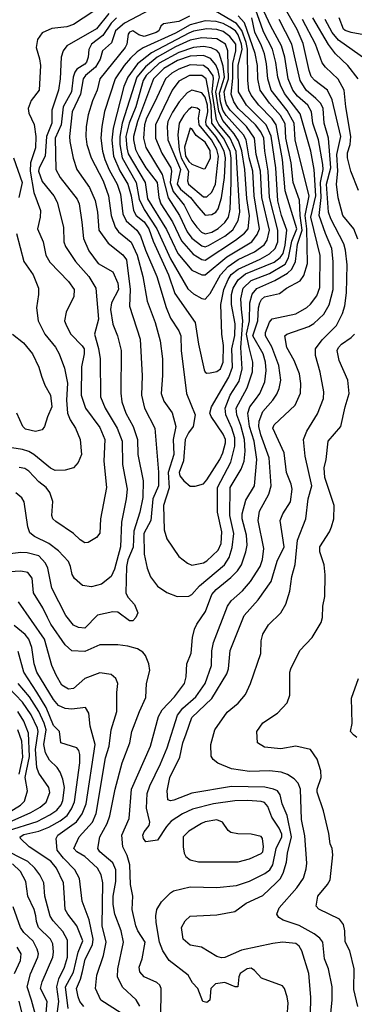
# Model space of a CAD drawing. Extents: x 501367 to 657802, y 482273 to 547541.
# Tile 265 of 656: x 589579 to 591611, y 489759 to 495733. Entities that reach past the tile are written whole.
import ezdxf

# ---------------------------------------------------------------- set-up
doc = ezdxf.new("R2010")
doc.units = 0

msp = doc.modelspace()

# ---------------------------------------------------------------- linework, layer by layer
at = {"layer": '0CON20XD'}
for points in [[(591345.4, 489695.4), (591346.9, 489803.1), (591335.4, 489945), (591292.5, 490082.5), (591275, 490112.2), (591255, 490127.9), (591175, 490136.1), (591115, 490126.9), (590925, 490087.9), (590825, 490043.6), (590805, 490041.1), (590775, 490050), (590683.3, 490105), (590615, 490118.1), (590572.5, 490155), (590562, 490225), (590584, 490265), (590615, 490294), (590775, 490301.4), (590885, 490321.9), (590955, 490373.1), (591055, 490418.5), (591136.4, 490495), (591159.8, 490520.2), (591179.4, 490555), (591198.8, 490621.2), (591205.3, 490675.3), (591229.2, 490775), (591204, 490904), (591172.6, 490975), (591159.5, 491029.5), (591143.5, 491053.5), (591120, 491065), (591066.5, 491076.5), (590865, 491079.8), (590625, 491040.5), (590515, 490997.8), (590494.3, 490994.3), (590479.3, 490999.3), (590473.8, 491053.8), (590491, 491135), (590551, 491259), (590570.2, 491345), (590590.7, 491399.3), (590625, 491500), (590746.1, 491613.9), (590837.6, 491765), (590846.7, 491795), (590857.4, 491905), (590941.5, 492118.5), (591027.2, 492212.8), (591106.6, 492323.4), (591141.4, 492448.6), (591183.8, 492535), (591160.9, 492695), (591177.5, 492735), (591222.7, 492807.3), (591233.3, 492885), (591227.8, 492915), (591199.3, 492985), (591184.1, 493105), (591115.5, 493255), (591124.5, 493275), (591251.8, 493395), (591283.9, 493466.1), (591286.7, 493525), (591278, 493585), (591245.9, 493665), (591200.5, 493745), (591188.6, 493815), (591201.2, 493825), (591335, 493872.2), (591365, 493890), (591425, 493947.1), (591457.7, 494002.3), (591482.8, 494095), (591483.2, 494265), (591474, 494345), (591435.9, 494435.9), (591396.6, 494545), (591409.8, 494655), (591404.9, 494745), (591420.9, 494825), (591419.3, 494855), (591392.7, 495005), (591358.4, 495105), (591351.3, 495175), (591328, 495215), (591265, 495269.4), (591238.2, 495305), (591209.8, 495375), (591187.9, 495505), (591167.8, 495575), (591103.6, 495693.6), (590991.2, 495938.8)], [(590535, 495881.2), (590215, 495712.5), (590161, 495665), (590136.8, 495593.2), (590082.3, 495545), (590066.8, 495493.2), (590040, 495445), (589979.1, 495395), (589964.2, 495375), (589948.6, 495281.4), (589898.1, 495175), (589881.4, 495025), (589883.3, 494995), (589903, 494893), (589926, 494825), (590002.1, 494715), (590036.8, 494636.8), (590051.9, 494565), (590060, 494455), (590116.6, 494376.6), (590205.5, 494305.5), (590227.2, 494275), (590248.7, 494095), (590245.3, 493995), (590309.4, 493795), (590323, 493573), (590318.8, 493455), (590336.7, 493375), (590399.1, 493255), (590421.4, 492988.6), (590421.7, 492905), (590387.8, 492825), (590374.6, 492695.4), (590332.4, 492615), (590335, 492490), (590352.1, 492405), (590373.4, 492353.4), (590415, 492296.7), (590472, 492258), (590535, 492232.5)], [(591631.2, 494401.2), (591608.7, 494465), (591541.1, 494545), (591513.2, 494653.2), (591502.4, 494735), (591510.6, 494815), (591505.3, 494915), (591529.4, 495025), (591476.8, 495246.8), (591447.2, 495305), (591370.7, 495365), (591349.3, 495389.3), (591336.1, 495425), (591299.2, 495589.2), (591262.9, 495673), (591140.9, 495890.9)], [(590081.7, 495818.3), (589905, 495704.7), (589865, 495690.3), (589775, 495680.6), (589716.2, 495653.8), (589687.4, 495612.6), (589677.9, 495565), (589700, 495495), (589705.4, 495455), (589696.2, 495305), (589648.1, 495241.9), (589631.2, 495195), (589635.3, 495165.3), (589667.7, 495097.7), (589677.1, 495025), (589675.3, 494954.7), (589645.1, 494864.9), (589641.5, 494815), (589664, 494684), (589704.6, 494575), (589703.2, 494535), (589686.2, 494465), (589721.2, 494385), (589738.5, 494305), (589761.2, 494261.2), (589875.5, 494145), (589909.5, 494095), (589906.9, 494053.1), (589861.3, 493958.7), (589851.5, 493905), (589862.7, 493875), (589888.5, 493825), (589958.8, 493755), (589970.4, 493735), (589970.7, 493705), (589953.9, 493626.1), (589951.9, 493455), (589977.8, 493375), (590065, 493258.5), (590096.5, 493185), (590089.4, 493055), (590106.2, 492895), (590069.1, 492705), (590065, 492617.5), (590045, 492591.2), (589995, 492560), (589975, 492558.1), (589946.3, 492576.3), (589906, 492615), (589797.9, 492687.9), (589780.8, 492705), (589773.1, 492725), (589779.1, 492809.1), (589761.9, 492865), (589740.6, 492895), (589695, 492928.8), (589635, 492993.9), (589609.2, 493009.1), (589575, 493016.7)], [(590167.7, 495745), (590135, 495712.7), (590083.5, 495636.5), (590015.2, 495585), (589998.4, 495551.6), (589994, 495505), (589984.2, 495475), (589975, 495463.3), (589926.7, 495433.3), (589913, 495415), (589903.8, 495385), (589893.2, 495295), (589843.1, 495205), (589830.5, 495095), (589793.4, 495015), (589797.6, 494825), (589824.6, 494775), (589927.8, 494645), (589940.3, 494615), (589957.1, 494505), (589966.2, 494406.2), (589999.7, 494329.7), (590055, 494253.3), (590145, 494203.8), (590175.2, 494135), (590178.7, 494095), (590136.1, 494015), (590131, 493975), (590145.2, 493885.2), (590173.1, 493815), (590195.3, 493725.3), (590193.4, 493466.6), (590199.2, 493415), (590223.2, 493345), (590268.6, 493265), (590293.3, 493185), (590297.1, 493095), (590328.9, 492935), (590325.6, 492834.4), (590307.5, 492745), (590271.2, 492628.8), (590267, 492533), (590236.2, 492455), (590228.4, 492415), (590223.3, 492253.3), (590236.6, 492226.6), (590276.7, 492185), (590295.8, 492135), (590283.8, 492105), (590265, 492086.2), (590245, 492086.2), (590175, 492138), (590145, 492140.8), (590050.5, 492119.5), (589975, 492041.8), (589935, 492045.5), (589905, 492058.9), (589858.3, 492118.3), (589775, 492284.3), (589750, 492405), (589736.3, 492436.3), (589695, 492479.7), (589625, 492497.6), (589585, 492499.3), (589505, 492490.5)], [(590120.1, 495769.9), (590045, 495677.6), (589865.7, 495574.3), (589843.2, 495545), (589831.1, 495505), (589823.7, 495373.6), (589815.3, 495305), (589774.2, 495185), (589774, 495105), (589741.5, 495025), (589734.4, 494905.6), (589696.6, 494835), (589693.1, 494815), (589715, 494750.5), (589787.1, 494665), (589806.5, 494625), (589844.7, 494475), (589847.3, 494385), (589857.6, 494357.6), (589917.2, 494265), (589999.7, 494175), (590041.7, 494105), (590056.9, 493915), (590032.6, 493825), (590058, 493738)], [(590610.4, 495755), (590545, 495722.9), (590451.5, 495708.5), (590436.5, 495693.5), (590423.6, 495665), (590407.3, 495655), (590335, 495632), (590301.5, 495641.5), (590265, 495664.7), (590245, 495658.2), (590236.6, 495645), (590229.2, 495585), (590220, 495565), (590065.8, 495375), (590049.7, 495305), (590020.2, 495239.8), (589993.8, 495155), (589983.3, 495085), (589980.3, 495025), (589987.2, 494975), (590012.8, 494895), (590084.8, 494755), (590117.6, 494665), (590135.2, 494545.2), (590158.6, 494475), (590179.1, 494445), (590255, 494382.9), (590292.5, 494305), (590325.7, 494175), (590353.8, 494025), (590401.3, 493895), (590432, 493785), (590446.7, 493675), (590446.7, 493573.3), (590437.1, 493465), (590455, 493417.5), (590505, 493348), (590526.9, 493265), (590510.7, 493185), (590514, 493095), (590481.4, 492985), (590486.4, 492893.6), (590451.6, 492785), (590457.1, 492637.1), (590473.1, 492583.1), (590545, 492476), (590598, 492435), (590625, 492424.4)], [(591204, 489685), (591208.2, 489765), (591203.4, 489805), (591186.8, 489855), (591175, 489870.5), (591047.8, 489917.8), (591005.5, 489965), (590985, 489978.8), (590960.6, 489975), (590918.5, 489945), (590910.5, 489925), (590904.3, 489864.3), (590886.7, 489865), (590825, 489891.1), (590767.6, 489882.4), (590738.9, 489855), (590734.2, 489785), (590715, 489770.5), (590690.6, 489775), (590660.8, 489855), (590628.6, 489888.6), (590601.5, 489935), (590487.1, 490025), (590447.1, 490082.9), (590427.9, 490135), (590407.3, 490255), (590404.6, 490295.4), (590411.5, 490335), (590439.7, 490380.3), (590494.7, 490435.3), (590513.5, 490446.5), (590615, 490472.5), (590775, 490467.3), (590895, 490480), (590975, 490505.3), (591067.5, 490552.5), (591097.8, 490575), (591115.8, 490605), (591136.7, 490705), (591169.6, 490775), (591170.3, 490790.3), (591155, 490828.2), (591108.9, 490895), (591085, 490960), (591065, 490982.7), (591045, 490989.2), (590965, 490996), (590885, 490994.3), (590755.6, 490974.4), (590627.3, 490942.7), (590567.1, 490915), (590499.4, 490870.6), (590471.3, 490838.7), (590415.4, 490754.6), (590345, 490745.6), (590330, 490765), (590326.7, 490785), (590335, 490805.6), (590365.3, 490844.7), (590369.2, 490865), (590349.3, 490949.3), (590352.6, 491037.4), (590368.6, 491085), (590433, 491217), (590473.9, 491315), (590537.4, 491512.6), (590569.5, 491555), (590648.3, 491625), (590704.2, 491705), (590743.4, 491815), (590746.3, 491903.6), (590755.3, 491955), (590840.6, 492175), (590862.5, 492207.5), (590931.8, 492268.2), (590980.7, 492325), (591039.7, 492415), (591052.8, 492457.2), (591060.6, 492525), (591026.7, 492695), (591035, 492751.9), (591090.7, 492855), (591105.9, 492905), (591093.1, 493075), (591042.8, 493215), (591031.9, 493265), (591033.4, 493296.6), (591055, 493355.4), (591116.7, 493425), (591139.9, 493460.1), (591154.7, 493495), (591164.2, 493545), (591152.3, 493635), (591109.1, 493749.1), (591071, 493815), (591070.7, 493835), (591095, 493898.6), (591111.2, 493918.8), (591255, 493948.3), (591323.4, 493986.6), (591345, 494006.2), (591382.4, 494057.6), (591401.5, 494108.5), (591402.7, 494302.7), (591347.3, 494535), (591376.5, 494665), (591366.6, 494825), (591346.5, 494935), (591281.7, 495161.7), (591187, 495285), (591161.9, 495335), (591145.5, 495385), (591134.1, 495474.1), (591114.7, 495554.7), (591058.9, 495658.9), (591042.3, 495705), (591014.6, 495785)], [(590535, 492232.5), (590605, 492234.5), (590625, 492245.4), (590671.3, 492298.7), (590822.6, 492425), (590850.3, 492469.7), (590868.6, 492531.4), (590878.8, 492615), (590854.5, 492725), (590857.3, 492895), (590924.5, 493005.5), (590941.9, 493055), (590948.4, 493115), (590943.7, 493185), (590921.3, 493271.3), (590896.6, 493335), (590894.1, 493375), (590961.1, 493498.9), (590993.2, 493596.8), (590994.8, 493655.2), (590972.2, 493745), (590955.4, 493825), (590974, 493905), (590977.2, 494015), (590991.4, 494068.6), (591018.9, 494101.1), (591128.6, 494151.4), (591204.7, 494195.3), (591231, 494219), (591253, 494265), (591265, 494371.1), (591293.7, 494455), (591281.6, 494545), (591277.5, 494637.5), (591238.7, 494745), (591226.4, 494865), (591194.9, 495015), (591190.8, 495100.8), (591161.7, 495151.7), (591095, 495226.1), (591039.2, 495305), (591023.9, 495375), (591022.1, 495455), (591008.8, 495528.8), (590944.6, 495714.6), (590905, 495757.3)], [(590625, 492424.4), (590695, 492437.1), (590715, 492449.2), (590784, 492515), (590801.7, 492555), (590807, 492625), (590779.3, 492745), (590780.2, 492895), (590861.5, 493048.5), (590884.9, 493145.1), (590884.8, 493195.2), (590867.8, 493255), (590831.5, 493335), (590827.2, 493375), (590857.8, 493455), (590911, 493539), (590929.2, 493615), (590920.7, 493745), (590933.1, 493905), (590925, 493975.8), (590921.2, 494038.8), (590935.5, 494105), (590985, 494151.3), (591095, 494194), (591190.5, 494249.5), (591211.9, 494288.1), (591231.2, 494388.8), (591262.2, 494465), (591191.1, 494695), (591174.4, 494885), (591136.6, 495095), (591112.4, 495132.4), (591031.9, 495215), (590985, 495274.7), (590970.3, 495305), (590963.2, 495365), (590961.4, 495555), (590953.8, 495595), (590927.7, 495667.7), (590895, 495710.1), (590768.7, 495785)], [(591455.3, 489585), (591476.5, 489785), (591475.9, 489865), (591453.4, 489975), (591430.4, 490035), (591419.3, 490135), (591400.7, 490160.7), (591367.5, 490187.5), (591275, 490237.9), (591178.5, 490268.5), (591153.1, 490285), (591141.1, 490305), (591153.8, 490345), (591262.5, 490465), (591301.3, 490525), (591318.8, 490581.2), (591322.4, 490615), (591310.8, 490780.8), (591290.4, 490880.4), (591283.7, 491065), (591270.4, 491100.4), (591246.5, 491126.5), (591205, 491154), (591167.3, 491167.3), (591095, 491174.8), (590975, 491170.8), (590865, 491186.9), (590781.4, 491221.4), (590754, 491245), (590741.4, 491265), (590740, 491335), (590763.5, 491425), (590838.9, 491531.1), (590905, 491585.6), (590950.6, 491639.4), (590980.5, 491705), (591042.2, 491887.8), (591045.7, 491965), (591055.7, 492005), (591089.4, 492060.6), (591165.3, 492134.7), (591195, 492186), (591219.7, 492265), (591230.8, 492355), (591252.1, 492427.9), (591266.5, 492575), (591315.7, 492705), (591329.6, 492825), (591352.6, 492905), (591312.1, 493085), (591302, 493185), (591322.8, 493237.2), (591387.9, 493342.1), (591423.1, 493435), (591425.4, 493475), (591404, 493595), (591375.3, 493695), (591374.7, 493735), (591415, 493790.4), (591501.7, 493878.3), (591539.2, 493950.8), (591553.2, 493996.8), (591564, 494076), (591566.5, 494245), (591557.8, 494335), (591546.7, 494373.3), (591467.5, 494525), (591454.5, 494565), (591442, 494735), (591467.9, 494835), (591454, 495014), (591428.3, 495105), (591421.5, 495195), (591407.3, 495225), (591376.7, 495255), (591319.1, 495305), (591281.9, 495365), (591230.5, 495585), (591153.7, 495735)], [(591011.2, 493428.8), (591036.7, 493465), (591066.7, 493535), (591074.8, 493605.2), (591071, 493655), (591057, 493705), (590994.6, 493815), (591025.1, 493905), (591029.2, 493985), (591036.3, 494015), (591046.3, 494035), (591065, 494052), (591157.4, 494072.6), (591198.9, 494105), (591281.2, 494148.8), (591305, 494181.9), (591326.2, 494253.8), (591323.3, 494465), (591313.2, 494545), (591336.3, 494665), (591286, 494865), (591251.4, 495005), (591245.4, 495105), (591202.5, 495182.5), (591106.6, 495305), (591086.1, 495375), (591077.3, 495465), (591064.6, 495525), (591047.9, 495575), (591007.1, 495657.1), (590987.5, 495745)], [(591636.4, 494696.4), (591590, 494815), (591568.7, 494895), (591568.6, 494925), (591585, 494975.8), (591589.7, 495025), (591558.9, 495205), (591548.6, 495305), (591512.3, 495372.3), (591434.8, 495444.8), (591415, 495470.9), (591374.1, 495585), (591296.8, 495735)], [(591633.3, 495375), (591570.7, 495455), (591495.5, 495525.5), (591453.4, 495583.4), (591358.3, 495745)], [(591681.4, 495491.4), (591515, 495608.5), (591477.2, 495655), (591433.8, 495735)], [(591712.4, 495632.4), (591591.2, 495655), (591555, 495666.7), (591545, 495675.6), (591518.8, 495745)], [(590645, 492903.1), (590695, 492917.7), (590715, 492941.2), (590793.5, 493065), (590811.9, 493105), (590828, 493165), (590828.3, 493185), (590815, 493217.9), (590741.5, 493325), (590733.8, 493345), (590742.9, 493385), (590848.7, 493565), (590871.1, 493625), (590867.9, 493735), (590885, 493816.2), (590887.6, 493887.6), (590864, 494005), (590865.9, 494065), (590874.1, 494105), (590905, 494153.9), (590949.3, 494190.7), (591125, 494262.5), (591160.6, 494289.4), (591177.9, 494315), (591191, 494365), (591201.4, 494455), (591169.1, 494545), (591145.9, 494635), (591133.6, 494833.6), (591105.8, 495025.8), (591075.7, 495095.7), (590955.9, 495215), (590907, 495295), (590905.4, 495455), (590928.8, 495555), (590926, 495585), (590905, 495641.6), (590888.4, 495665), (590855, 495688.6), (590815, 495709.9), (590772.1, 495722.1), (590705, 495727.1), (590615, 495701.6), (590525, 495652), (590328.2, 495561.8), (590292, 495538), (590251.1, 495498.9), (590212.8, 495455), (590159, 495375), (590094.8, 495175.2), (590077.9, 495085), (590072.2, 495015), (590081.9, 494935), (590096.4, 494885), (590122.5, 494822.5), (590170.5, 494735), (590191.8, 494675), (590204.2, 494555), (590225, 494511.9), (590290.6, 494455), (590312.4, 494422.4), (590342.8, 494335), (590411.7, 494175), (590467.3, 493987.3), (590495, 493921.5), (590545, 493844.5), (590557.4, 493815), (590559.6, 493725), (590591.8, 493465), (590644.4, 493335), (590632.7, 493265), (590603.9, 493226.1), (590583.2, 493185), (590573.2, 493056.8), (590547.6, 492985), (590551.1, 492965), (590575, 492935.5), (590615, 492903.3), (590645, 492903.1)], [(590715, 493588), (590735, 493590), (590755, 493593.8), (590775, 493598.4), (590798.7, 493615), (590815.2, 493654.8), (590815.5, 493755.5), (590806.6, 493825), (590801, 494005), (590818, 494095), (590844.3, 494155.7), (590863.7, 494186.3), (590905, 494219.9), (591039.5, 494280.5), (591095, 494312.5), (591129.2, 494345), (591146.8, 494385), (591145.4, 494455), (591096.3, 494655), (591088.4, 494815), (591066.4, 494935), (591061.3, 495015), (591042.9, 495052.9), (591010.5, 495095), (590904.8, 495195), (590879.1, 495235), (590862, 495282), (590872.6, 495377.4), (590873, 495467), (590892.2, 495545), (590891.1, 495585), (590855, 495631.6), (590815, 495662.4), (590775, 495674.1), (590715, 495677.4), (590635, 495663), (590605, 495651.2), (590378.3, 495531.7), (590295, 495465.6), (590236.1, 495385), (590211.9, 495328.1), (590146.8, 495075), (590138.8, 495001.2), (590149.2, 494905), (590186.9, 494816.9), (590236.1, 494735), (590255.1, 494665.1), (590270, 494575), (590287.1, 494545), (590335, 494505.6), (590363.9, 494465), (590390.1, 494390.1), (590482.3, 494185), (590521.2, 494071.2), (590644.6, 493895), (590663.7, 493763.6), (590698.2, 493608.2), (590705, 493593.8), (590715, 493588)], [(590705, 494037.1), (590735, 494071.2), (590797.9, 494185), (590845, 494234.8), (590905, 494277.9), (591005, 494325.2), (591063.5, 494366.5), (591080.9, 494395), (591094.9, 494455), (591050.1, 494655), (591041.2, 494815), (591015.7, 494915), (591005.4, 495015), (590955.4, 495085.4), (590857, 495185), (590835, 495218.8), (590825.8, 495245.8), (590821.2, 495295), (590846.7, 495375), (590844.6, 495444.6), (590843.6, 495545), (590828.1, 495585), (590775, 495616.7), (590685, 495623), (590615, 495609), (590525, 495567.8), (590413.6, 495506.4), (590342.1, 495447.9), (590290, 495385), (590200.5, 495105), (590186.2, 495025), (590186.1, 494975), (590200.4, 494895), (590286.4, 494745), (590305, 494643.1), (590335, 494582.3), (590412.3, 494465), (590495, 494282.5), (590600.8, 494100.8), (590635, 494069.4), (590685, 494040.4), (590705, 494037.1)], [(590705, 494184.7), (590835.9, 494294.1), (590988.3, 494385), (591021.1, 494428.9), (591034.8, 494465), (591003.6, 494663.6), (590994, 494815), (590972.6, 494895), (590954.4, 495005), (590938.7, 495035), (590832.5, 495152.5), (590812.2, 495185), (590798.6, 495235), (590792.9, 495287.1), (590822.9, 495385), (590815, 495450.9), (590789.4, 495529.4), (590775, 495545.6), (590741.9, 495561.9), (590695, 495570.8), (590635, 495564.9), (590545, 495534.4), (590425, 495469.1), (590347.5, 495395), (590329.4, 495365), (590284, 495205), (590244.2, 495105), (590224.3, 495025), (590229.5, 494955), (590238.3, 494918.3), (590340, 494745), (590355, 494646.9), (590469.7, 494459.7), (590538.4, 494315), (590625, 494213.1), (590685, 494184.7), (590705, 494184.7)], [(590705, 494274.3), (590888.4, 494395), (590943.2, 494436.8), (590966, 494465), (590975, 494542.5), (590957.7, 494647.7), (590945.8, 494825), (590928.3, 494938.3), (590908.2, 494998.2), (590881.5, 495041.5), (590812.1, 495122.1), (590787.2, 495177.2), (590769.4, 495295), (590793.1, 495385), (590785, 495424.1), (590769.5, 495459.5), (590736.9, 495496.9), (590695, 495516), (590615, 495512.4), (590536.4, 495485), (590455, 495437), (590392.1, 495375), (590293.8, 495115), (590269.3, 495025), (590269.3, 495005), (590282.8, 494945), (590301.6, 494905), (590345, 494833.8), (590413.4, 494745), (590423.9, 494655), (590436.2, 494615), (590506.1, 494506.1), (590561.4, 494391.4), (590631.4, 494311.4), (590685, 494277.4), (590705, 494274.3)], [(590705, 494355.6), (590725, 494362), (590825, 494420.2), (590872.8, 494457.2), (590906.2, 494515), (590915.7, 494564.3), (590892.4, 494932.4), (590856.6, 495015), (590787.9, 495097.9), (590774.8, 495124.8), (590748.1, 495295), (590756.3, 495375), (590752.7, 495392.7), (590725, 495433.8), (590695, 495456.1), (590615, 495459.7), (590545, 495433.6), (590502.2, 495407.8), (590463.5, 495375), (590399.4, 495235), (590348.9, 495135), (590336, 495095), (590329.7, 495015), (590345, 494958.5), (590443.9, 494793.9), (590481.3, 494651.3), (590549.2, 494545), (590596.1, 494445), (590625, 494407.8), (590685, 494361.9), (590705, 494355.6)], [(590705, 494434.1), (590745, 494444.8), (590785, 494465.7), (590825, 494502.1), (590846, 494534), (590856.5, 494583.5), (590863.8, 494746.2), (590863.2, 494893.2), (590856.7, 494935), (590816.5, 495015), (590746.4, 495105), (590741.2, 495215), (590710.4, 495375), (590685, 495394.4), (590609.5, 495395), (590545, 495360.3), (590504.4, 495305.6), (590402.7, 495095), (590402.5, 495015), (590442.6, 494922.6), (590497.2, 494835), (590500.8, 494815), (590493.2, 494745), (590510.5, 494690.5), (590577.3, 494607.3), (590625, 494514.7), (590653.8, 494475), (590683.4, 494443.4), (590705, 494434.1)], [(590705, 494547.8), (590745, 494550.7), (590769.1, 494565), (590784.7, 494585), (590805, 494652.9), (590823.2, 494775), (590828, 494895), (590820.2, 494935), (590794.9, 494985), (590769.7, 495025), (590711.6, 495095), (590709.1, 495115), (590721.1, 495175), (590719.4, 495215), (590705, 495263.1), (590685, 495290), (590625, 495305.8), (590595, 495288.4), (590546.3, 495233.7), (590507.6, 495172.4), (590479, 495115), (590473.5, 495085), (590479, 495005), (590555.6, 494825), (590534.6, 494734.6), (590555, 494705.6), (590615.6, 494655), (590654.4, 494605), (590705, 494547.8)], [(590695, 494658.9), (590715, 494658.9), (590745, 494686.5), (590768.8, 494735), (590786.6, 494905), (590776.3, 494945), (590743.6, 495005), (590667.7, 495095), (590663.6, 495136.4), (590671.9, 495185), (590656.5, 495196.5), (590625, 495201.9), (590605, 495188.4), (590575.6, 495154.4), (590546.2, 495105), (590539.7, 495035), (590547.5, 494942.5), (590560.1, 494895), (590603.9, 494815), (590598.8, 494755), (590603.7, 494735), (590695, 494658.9)], [(590695, 494827.5), (590705, 494829.6), (590738.1, 494891.9), (590735, 494938.7), (590705, 494990), (590650.9, 495030.9), (590625, 495070.9), (590615, 495074.5), (590580.2, 494959.8), (590585.8, 494905), (590605, 494873.6), (590625, 494855.8), (590695, 494827.5)], [(589542, 494895), (589593.5, 494745), (589573.9, 494655)], [(589560, 494435), (589603.8, 494265), (589661.6, 494185), (589692.8, 494105), (589694, 494065), (589681.5, 493985), (589691.5, 493905), (589731.8, 493825), (589795.6, 493745.6), (589818.2, 493705), (589851.5, 493618.5), (589868.5, 493528.5), (589864, 493425), (589869.7, 493345), (589884.4, 493304.4), (589917.7, 493255), (589946.2, 493185), (589953.8, 493095), (589933.3, 493046.7), (589906, 493014), (589855, 492999.1), (589795, 492998.2), (589765, 493012), (589665.4, 493095), (589635, 493112.6), (589595, 493126.2), (589505, 493140)], [(589535, 493825.7), (589601.9, 493771.9), (589656.5, 493705), (589695.4, 493625.4), (589710.4, 493570.4), (589731.1, 493515), (589766.7, 493455), (589774.3, 493385), (589747.2, 493322.8), (589730.5, 493265), (589715.7, 493245), (589675, 493235.4), (589615, 493248.5), (589598.9, 493265), (589561.4, 493345)], [(591632.5, 489745), (591608.3, 489848.3), (591610, 489975), (591583.4, 490083.4), (591555, 490137.5), (591553.1, 490205), (591545, 490243.3), (591521.2, 490275), (591395.8, 490335.8), (591380, 490355), (591390, 490415), (591448.5, 490485), (591464.4, 490515), (591480, 490665), (591476, 490705), (591465, 490732.5), (591456.5, 490795), (591422.8, 490932.8), (591385.5, 491045.5), (591385.6, 491065), (591409.6, 491135), (591406.5, 491176.5), (591386, 491246), (591345, 491305.8), (591255, 491324.4), (591165, 491309.5), (591065, 491319.2), (591023.8, 491345), (591019.2, 491415), (591055, 491467.1), (591145, 491526), (591202.7, 491587.3), (591220, 491635), (591220, 491775), (591226, 491795), (591279.4, 491905), (591355.4, 491984.6), (591410, 492075), (591417.5, 492105), (591420, 492175), (591432.7, 492232.7), (591433.1, 492365), (591427.5, 492425), (591400.5, 492505), (591400.5, 492535), (591460.6, 492625), (591471.9, 492655), (591486.7, 492705), (591487.5, 492785), (591432.6, 492955), (591427, 493013), (591439.6, 493065), (591452.1, 493175), (591529.2, 493265), (591554.8, 493385), (591579.6, 493465), (591572.2, 493545), (591518, 493665), (591506.9, 493725), (591514.6, 493745), (591533.8, 493765), (591592.2, 493805), (591610.9, 493825)], [(590058, 493738), (590067.1, 493675), (590070, 493445), (590097.6, 493375), (590171.7, 493255), (590201.7, 493175), (590203.3, 493035), (590231.1, 492885), (590225.3, 492825), (590196.1, 492685), (590190.6, 492535), (590155, 492400), (590135, 492355.5), (590075, 492307.5), (590015, 492292.1), (589960.3, 492300.3), (589911.7, 492341.7), (589897.2, 492367.2), (589888.2, 492415), (589875.3, 492445), (589815, 492510.4), (589755.8, 492555.8), (589668, 492598), (589639.9, 492619.9), (589627.5, 492655), (589606.9, 492806.9), (589592, 492832), (589555, 492863.2)], [(590435.4, 489675), (590438.5, 489855), (590428.9, 489875), (590411.4, 489891.4), (590334.2, 489925), (590308.1, 489955), (590304.2, 489984.2), (590323.5, 490035), (590340.8, 490135), (590297.1, 490205), (590285, 490235.8), (590260.9, 490335), (590266.2, 490415), (590251.8, 490485), (590246.8, 490605), (590232.2, 490662.3), (590205.5, 490715), (590198.8, 490785), (590243, 490887), (590257.2, 491065), (590372.8, 491325), (590422.4, 491505), (590444, 491545), (590517.9, 491625), (590579.5, 491705), (590589.5, 491745), (590594.4, 491825), (590619.4, 491889.4), (590628.2, 491985), (590640, 492035), (590653.5, 492065), (590707.4, 492142.6), (590745.3, 492245), (590771.3, 492275), (590861.4, 492348.6), (590900.8, 492389.2), (590925, 492425.6), (590952.5, 492505), (590959.2, 492545), (590955.6, 492605), (590930.3, 492705), (590930.3, 492735), (590951.3, 492818.7), (591004.2, 492905), (591019.1, 493065), (591001.9, 493175), (590974.6, 493265), (590964.5, 493345), (590976.5, 493385), (591011.2, 493428.8)], [(590308, 489748), (590285.6, 489785.6), (590202.6, 489862.6), (590171.8, 489925), (590174.2, 489975), (590209.8, 490135), (590194.8, 490205), (590156.6, 490305), (590146.5, 490365), (590145.6, 490415), (590163.6, 490505), (590161.7, 490575), (590145, 490616.7), (590065.3, 490685), (590053.1, 490705), (590065.8, 490775), (590110.2, 490855), (590127, 490903), (590159.3, 491065), (590201.3, 491225), (590246.7, 491345), (590260, 491415), (590305.4, 491535), (590345, 491620), (590349.2, 491705), (590368.5, 491785), (590363.1, 491825), (590342.2, 491875), (590326.4, 491896.4), (590295.2, 491915.2), (590235, 491932.6), (590175, 491939.8), (590065, 491939.3), (589975, 491899.3), (589895, 491903.6), (589855, 491939.1), (589767.8, 492065), (589748.3, 492105), (589719.7, 492165), (589663.5, 492255), (589655.3, 492345), (589628.1, 492378.1), (589585, 492388), (589415, 492377.9)], [(590195.6, 489705), (590071.1, 489785), (590039.4, 489855), (590048.2, 489935), (590088.4, 490055), (590104.7, 490135), (590079, 490235), (590083.2, 490495), (590072.6, 490545), (590052.3, 490585), (589975, 490655.4), (589925.6, 490685), (589908.1, 490705), (589940.4, 490775), (590021.6, 490865), (590042.5, 490917.5), (590100, 491255), (590121.2, 491325), (590135.3, 491425), (590168.9, 491535), (590169.3, 491650.7), (590175.5, 491705.5), (590162.5, 491735), (590135, 491760.8), (590065, 491770.4), (589973.9, 491736.1), (589905, 491674.6), (589875, 491671.1), (589834.6, 491695), (589800.4, 491755), (589774.7, 491815), (589728.8, 491975), (589571, 492201)], [(589969.3, 489745), (589944.7, 489775), (589933.5, 489803.5), (589922.9, 489855), (589948.7, 489911.3), (589961.1, 489958.9), (589976.8, 490033.2), (590021.1, 490118.9), (590025.1, 490155), (590000.7, 490270.7), (589959, 490385), (589942.2, 490522.2), (589914.2, 490575), (589845, 490644.8), (589807.4, 490695), (589800.9, 490765), (589810.7, 490785), (589924.1, 490865.9), (589957.3, 490915), (589981.5, 490975), (590037, 491335), (590006.7, 491446.7), (589998.8, 491525), (589978.9, 491558.9), (589895, 491549.7), (589855, 491553.5), (589815, 491571.8), (589785, 491607.5), (589682.9, 491775), (589667.5, 491825), (589653.1, 491923.1), (589634.8, 491975), (589612.9, 492002.9), (589545, 492057.1)], [(589872.8, 489732.8), (589856.2, 489865), (589905.5, 489954.5), (589934.2, 490075.8), (589963, 490145), (589926.8, 490235), (589871.3, 490305), (589855.4, 490335), (589851.1, 490405), (589845, 490496.2), (589803.2, 490585), (589767.2, 490627.2), (589635.6, 490715), (589584.4, 490765), (589581.1, 490775), (589605, 490788.8), (589695, 490809.2), (589755, 490833.4), (589825, 490871.2), (589867.5, 490905), (589894.4, 490945), (589911.9, 490988.1), (589944.1, 491225), (589944.5, 491275), (589938.5, 491298.5), (589925.7, 491315.7), (589828.8, 491345), (589820.8, 491415), (589785, 491451.5), (589738.9, 491558.9), (589682.1, 491652.1), (589604.8, 491775), (589570.5, 491900.5)], [(591625, 491377.5), (591605, 491393.3), (591586.7, 491415), (591597.5, 491462.5), (591593.4, 491616.6), (591636, 491735)], [(589505, 490811.2), (589685, 490869), (589761.6, 490908.4), (589803.9, 490936.1), (589830.9, 490969.1), (589840.7, 490995), (589850.6, 491075), (589841.1, 491125), (589825, 491168.1), (589805.7, 491195.7), (589759.8, 491239.8), (589735.2, 491285), (589725.8, 491335), (589740, 491425), (589728.2, 491465), (589694.3, 491535), (589637.7, 491625), (589570.5, 491705)], [(589515, 490863.6), (589647.2, 490922.8), (589703.9, 490955), (589738.9, 490985), (589761.3, 491045), (589756.7, 491075), (589695, 491162.1), (589682.9, 491195), (589675.5, 491304.5), (589690.7, 491415), (589687.5, 491435), (589647.6, 491515), (589595, 491592.6), (589511.3, 491681.3)], [(589515, 490924.1), (589583.6, 490966.4), (589608.3, 490991.7), (589625.8, 491055), (589611.9, 491135), (589620.4, 491175), (589637.8, 491262.2), (589633.2, 491403.2), (589605, 491476.7), (589567.9, 491535)], [(589574.8, 491155), (589597.8, 491257.8), (589592.4, 491355), (589568.4, 491425)], [(590665, 490622.5), (590905, 490623.3), (590975, 490640.8), (591045, 490674), (591055, 490684), (591059.5, 490715), (591054, 490765), (591045, 490776.9), (590985, 490791.5), (590903.1, 490793.1), (590860.7, 490800.7), (590844, 490814), (590809.4, 490865), (590775, 490878), (590705, 490865.4), (590683.8, 490855), (590605, 490808.5), (590572.5, 490775), (590570.5, 490715), (590576.6, 490676.6), (590588, 490655), (590615, 490635.7), (590665, 490622.5)], [(589805, 489684), (589816.3, 489775), (589805.4, 489865), (589816.7, 489913.4), (589850.9, 489985), (589869.1, 490045), (589868.9, 490148.9), (589841.4, 490201.4), (589782.5, 490265), (589764.3, 490294.3), (589731.7, 490415), (589724.7, 490495), (589701.8, 490545), (589671.8, 490585), (589628.8, 490625), (589473.4, 490705)], [(589676.7, 490296.7), (589666.4, 490335), (589628.6, 490415), (589617.1, 490505), (589584.2, 490565), (589535, 490610.4)], [(589674.6, 489694.6), (589650.5, 489785), (589625.2, 489865), (589645.5, 489944.5), (589689.5, 490045), (589692.2, 490065), (589685, 490092.5), (589661.6, 490141.6), (589605, 490194.2), (589583.8, 490225), (589539.4, 490349.4)], [(589740.5, 489705), (589745.3, 489775.2), (589705.3, 489855), (589715, 489894.3), (589779.3, 490045), (589784.3, 490075), (589781.1, 490125), (589765.9, 490155), (589692.8, 490225), (589680.6, 490260.6), (589676.7, 490296.7)], [(589548.1, 489945), (589584.7, 490025), (589587.1, 490065), (589562.7, 490105)], [(589608.1, 489645), (589575, 489778.1)]]:
    msp.add_lwpolyline(points, dxfattribs=at)

doc.saveas('drawing.dxf')
